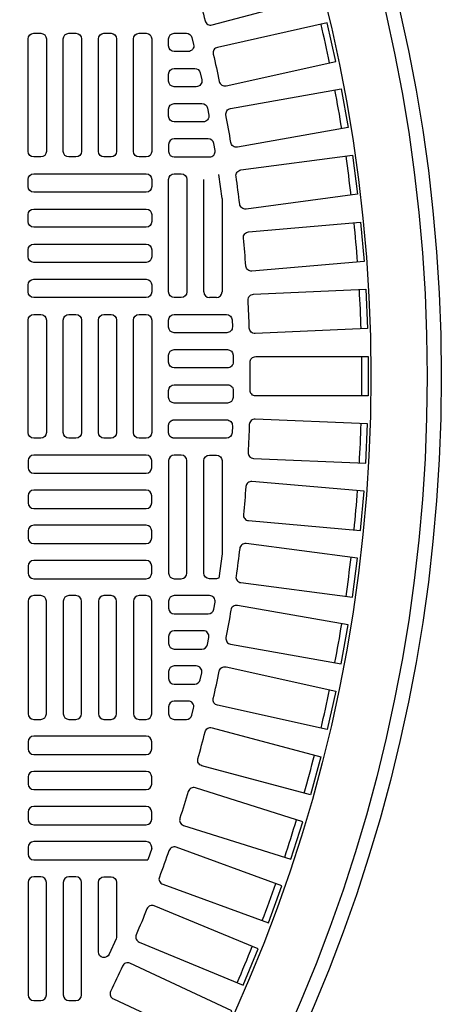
# Model space of a CAD drawing. Extents: x -169 to 7270, y -140 to 2984.
# Tile 697 of 718: x 6857 to 6863, y 1470 to 1484. Entities that reach past the tile are written whole.
import ezdxf

# ---------------------------------------------------------------- set-up
doc = ezdxf.new("R2010")
doc.units = 0
doc.header["$MEASUREMENT"] = 0
doc.layers.add('TANK-MANHOLE-COVER-40', color=2, linetype='CONTINUOUS')
doc.layers.add('TANK-MANHOLE-COVER-HATCH-40', color=252, linetype='CONTINUOUS')

msp = doc.modelspace()

# ---------------------------------------------------------------- linework, layer by layer
at = {"layer": 'TANK-MANHOLE-COVER-40', "color": 4, "linetype": 'Continuous'}
msp.add_circle((6840.19428, 1479.01916), 22.63902, dxfattribs=at)
at = {"layer": 'TANK-MANHOLE-COVER-40', "color": 1, "linetype": 'Continuous'}
msp.add_circle((6840.19428, 1479.01916), 22.44094, dxfattribs=at)
at = {"layer": 'TANK-MANHOLE-COVER-40', "color": 2, "linetype": 'Continuous'}
msp.add_circle((6840.19428, 1479.01916), 21.65354, dxfattribs=at)
at = {"layer": 'TANK-MANHOLE-COVER-HATCH-40', "linetype": 'Continuous'}
for p, q in [((6859.7612, 1481.50665), (6859.71495, 1481.84679)), ((6858.77695, 1472.40581), (6858.7211, 1472.2509))]:
    msp.add_line(p, q, dxfattribs=at)
for points in [[(6859.52458, 1483.99571, 0.41709369), (6859.62122, 1483.93928), (6861.14329, 1484.34712), (6861.00064, 1484.87952), (6859.47856, 1484.47168, 0.41709369), (6859.42309, 1484.3745, -0.00491171), (6859.52458, 1483.99571)], [(6859.72326, 1483.14779, 0.41709369), (6859.81734, 1483.08721), (6861.35576, 1483.42826), (6861.23646, 1483.96638), (6859.69804, 1483.62532, 0.41709369), (6859.63838, 1483.53065, -0.00491171), (6859.72326, 1483.14779)], [(6859.88476, 1482.29202, 0.00491171), (6859.81666, 1482.67822, -0.41709369), (6859.88039, 1482.7702), (6861.43223, 1483.04382), (6861.52794, 1482.50102), (6859.97611, 1482.22739, -0.41709369), (6859.88476, 1482.29202)], [(6860.00878, 1481.43002, 0.00491171), (6859.95759, 1481.81882, -0.41709369), (6860.02528, 1481.90793), (6861.58757, 1482.11361), (6861.65951, 1481.56714), (6860.09722, 1481.36146, -0.41709369), (6860.00878, 1481.43002)], [(6860.09508, 1480.56343, 0.00491171), (6860.0609, 1480.95409, -0.41709369), (6860.13241, 1481.04016), (6861.70218, 1481.1775), (6861.75022, 1480.62842), (6860.18045, 1480.49108, -0.41709369), (6860.09508, 1480.56343)], [(6860.15394, 1479.21524, -0.41709369), (6860.23268, 1479.29475), (6861.80845, 1479.29475), (6861.80845, 1478.74357), (6860.23268, 1478.74357, -0.41709369), (6860.15394, 1478.82308, 0.00491171), (6860.15394, 1479.21524)], [(6860.09508, 1477.47489, -0.00491171), (6860.0609, 1477.08423, 0.41709369), (6860.13241, 1476.99816), (6861.70218, 1476.86082), (6861.75022, 1477.4099), (6860.18045, 1477.54724, 0.41709369), (6860.09508, 1477.47489)], [(6860.00878, 1476.6083, -0.00491171), (6859.95759, 1476.2195, 0.41709369), (6860.02528, 1476.13039), (6861.58757, 1475.92471), (6861.65951, 1476.47118), (6860.09722, 1476.67686, 0.41709369), (6860.00878, 1476.6083)], [(6859.88476, 1475.7463, -0.00491171), (6859.81666, 1475.3601, 0.41709369), (6859.88039, 1475.26812), (6861.43223, 1474.99449), (6861.52794, 1475.5373), (6859.97611, 1475.81093, 0.41709369), (6859.88476, 1475.7463)], [(6859.72326, 1474.89053, -0.41709369), (6859.81734, 1474.95111), (6861.35576, 1474.61005), (6861.23646, 1474.07194), (6859.69804, 1474.413, -0.41709369), (6859.63838, 1474.50767, 0.00491171), (6859.72326, 1474.89053)], [(6859.52458, 1474.04261, -0.41709369), (6859.62122, 1474.09904), (6861.14329, 1473.6912), (6861.00064, 1473.1588), (6859.47856, 1473.56664, -0.41709369), (6859.42309, 1473.66382, 0.00491171), (6859.52458, 1474.04261)], [(6859.28911, 1473.20417, -0.00491171), (6859.17119, 1472.83017, 0.41709369), (6859.22237, 1472.73066), (6860.72521, 1472.25682), (6860.89095, 1472.78249), (6859.38811, 1473.25633, 0.41709369), (6859.28911, 1473.20417)], [(6859.01729, 1472.3768, -0.00491171), (6858.88317, 1472.0083, 0.41709369), (6858.92996, 1471.90665), (6860.4107, 1471.36771), (6860.59921, 1471.88565), (6859.11847, 1472.42459, 0.41709369), (6859.01729, 1472.3768)], [(6858.28483, 1471.17587, -0.10680341), (6858.2778, 1471.14337), (6858.17938, 1470.92624, -0.80700564), (6858.02892, 1470.95875), (6858.02892, 1471.93255, -0.41421356), (6858.10766, 1472.01129), (6858.10766, 1472.01129), (6858.20609, 1472.01129, -0.41421356), (6858.28483, 1471.93255), (6858.28483, 1471.93255), (6858.28483, 1471.15886)], [(6858.70964, 1471.56208, -0.00491171), (6858.55957, 1471.19977, 0.41709369), (6858.60188, 1471.09618), (6860.0577, 1470.49316), (6860.26863, 1471.00239), (6858.81281, 1471.60541, 0.41709369), (6858.70964, 1471.56208)], [(6858.36674, 1470.76155, -0.00491171), (6858.20101, 1470.40613, 0.41709369), (6858.23877, 1470.30079), (6859.6669, 1469.63485), (6859.89984, 1470.13438), (6858.47171, 1470.80033, 0.41709369), (6858.36674, 1470.76155)]]:
    msp.add_lwpolyline(points, format="xyb", dxfattribs=at)
at = {"layer": 'TANK-MANHOLE-COVER-HATCH-40', "linetype": 'Continuous', "flags": 128}
for points in [[(6857.12341, 1482.09003, -0.41421356), (6857.04467, 1482.16877), (6857.04467, 1483.74357, -0.41421356), (6857.12341, 1483.82231), (6857.22183, 1483.82231, -0.41421356), (6857.30058, 1483.74357), (6857.30058, 1482.16877, -0.41421356), (6857.22183, 1482.09003)], [(6857.61554, 1482.09003, -0.41421356), (6857.5368, 1482.16877), (6857.5368, 1483.74357, -0.41421356), (6857.61554, 1483.82231), (6857.71396, 1483.82231, -0.41421356), (6857.7927, 1483.74357), (6857.7927, 1482.16877, -0.41421356), (6857.71396, 1482.09003)], [(6858.10766, 1482.09003, -0.41421356), (6858.02892, 1482.16877), (6858.02892, 1483.74357, -0.41421356), (6858.10766, 1483.82231), (6858.20609, 1483.82231, -0.41421356), (6858.28483, 1483.74357), (6858.28483, 1482.16877, -0.41421356), (6858.20609, 1482.09003)], [(6858.59979, 1482.09003, -0.41421356), (6858.52105, 1482.16877), (6858.52105, 1483.74357, -0.41421356), (6858.59979, 1483.82231), (6858.69821, 1483.82231, -0.41421356), (6858.77695, 1483.74357), (6858.77695, 1482.16877, -0.41421356), (6858.69821, 1482.09003)], [(6858.77695, 1481.67664, -0.41421356), (6858.69821, 1481.5979), (6857.12341, 1481.5979, -0.41421356), (6857.04467, 1481.67664), (6857.04467, 1481.77506, -0.41421356), (6857.12341, 1481.85381), (6858.69821, 1481.85381, -0.41421356), (6858.77695, 1481.77506)], [(6858.77695, 1481.18451, -0.41421356), (6858.69821, 1481.10577), (6857.12341, 1481.10577, -0.41421356), (6857.04467, 1481.18451), (6857.04467, 1481.28294, -0.41421356), (6857.12341, 1481.36168), (6858.69821, 1481.36168, -0.41421356), (6858.77695, 1481.28294)], [(6858.77695, 1480.69239, -0.41421356), (6858.69821, 1480.61365), (6857.12341, 1480.61365, -0.41421356), (6857.04467, 1480.69239), (6857.04467, 1480.79081, -0.41421356), (6857.12341, 1480.86955), (6858.69821, 1480.86955, -0.41421356), (6858.77695, 1480.79081)], [(6858.77695, 1480.20026, -0.41421356), (6858.69821, 1480.12152), (6857.12341, 1480.12152, -0.41421356), (6857.04467, 1480.20026), (6857.04467, 1480.29869, -0.41421356), (6857.12341, 1480.37743), (6858.69821, 1480.37743, -0.41421356), (6858.77695, 1480.29869)], [(6857.12341, 1478.15302, -0.41421356), (6857.04467, 1478.23176), (6857.04467, 1479.80656, -0.41421356), (6857.12341, 1479.8853), (6857.22183, 1479.8853, -0.41421356), (6857.30058, 1479.80656), (6857.30058, 1478.23176, -0.41421356), (6857.22183, 1478.15302)], [(6857.61554, 1478.15302, -0.41421356), (6857.5368, 1478.23176), (6857.5368, 1479.80656, -0.41421356), (6857.61554, 1479.8853), (6857.71396, 1479.8853, -0.41421356), (6857.7927, 1479.80656), (6857.7927, 1478.23176, -0.41421356), (6857.71396, 1478.15302)], [(6858.10766, 1478.15302, -0.41421356), (6858.02892, 1478.23176), (6858.02892, 1479.80656, -0.41421356), (6858.10766, 1479.8853), (6858.20609, 1479.8853, -0.41421356), (6858.28483, 1479.80656), (6858.28483, 1478.23176, -0.41421356), (6858.20609, 1478.15302)], [(6858.59979, 1478.15302, -0.41421356), (6858.52105, 1478.23176), (6858.52105, 1479.80656, -0.41421356), (6858.59979, 1479.8853), (6858.69821, 1479.8853, -0.41421356), (6858.77695, 1479.80656), (6858.77695, 1478.23176, -0.41421356), (6858.69821, 1478.15302)], [(6858.77695, 1477.83806, 0.41421356), (6858.69821, 1477.9168), (6857.12341, 1477.9168, 0.41421356), (6857.04467, 1477.83806), (6857.04467, 1477.73963, 0.41421356), (6857.12341, 1477.66089), (6858.69821, 1477.66089, 0.41421356), (6858.77695, 1477.73963)], [(6858.77695, 1477.34593, 0.41421356), (6858.69821, 1477.42467), (6857.12341, 1477.42467, 0.41421356), (6857.04467, 1477.34593), (6857.04467, 1477.24751, 0.41421356), (6857.12341, 1477.16877), (6858.69821, 1477.16877, 0.41421356), (6858.77695, 1477.24751)], [(6858.77695, 1476.85381, 0.41421356), (6858.69821, 1476.93255), (6857.12341, 1476.93255, 0.41421356), (6857.04467, 1476.85381), (6857.04467, 1476.75538, 0.41421356), (6857.12341, 1476.67664), (6858.69821, 1476.67664, 0.41421356), (6858.77695, 1476.75538)], [(6858.77695, 1476.36168, 0.41421356), (6858.69821, 1476.44042), (6857.12341, 1476.44042, 0.41421356), (6857.04467, 1476.36168), (6857.04467, 1476.26325, 0.41421356), (6857.12341, 1476.18451), (6858.69821, 1476.18451, 0.41421356), (6858.77695, 1476.26325)], [(6857.12341, 1475.94829, 0.41421356), (6857.04467, 1475.86955), (6857.04467, 1474.29475, 0.41421356), (6857.12341, 1474.21601), (6857.22183, 1474.21601, 0.41421356), (6857.30058, 1474.29475), (6857.30058, 1475.86955, 0.41421356), (6857.22183, 1475.94829)], [(6857.61554, 1475.94829, 0.41421356), (6857.5368, 1475.86955), (6857.5368, 1474.29475, 0.41421356), (6857.61554, 1474.21601), (6857.71396, 1474.21601, 0.41421356), (6857.7927, 1474.29475), (6857.7927, 1475.86955, 0.41421356), (6857.71396, 1475.94829)], [(6858.10766, 1475.94829, 0.41421356), (6858.02892, 1475.86955), (6858.02892, 1474.29475, 0.41421356), (6858.10766, 1474.21601), (6858.20609, 1474.21601, 0.41421356), (6858.28483, 1474.29475), (6858.28483, 1475.86955, 0.41421356), (6858.20609, 1475.94829)], [(6858.59979, 1475.94829, 0.41421356), (6858.52105, 1475.86955), (6858.52105, 1474.29475, 0.41421356), (6858.59979, 1474.21601), (6858.69821, 1474.21601, 0.41421356), (6858.77695, 1474.29475), (6858.77695, 1475.86955, 0.41421356), (6858.69821, 1475.94829)], [(6858.77695, 1473.90105, 0.41421356), (6858.69821, 1473.97979), (6857.12341, 1473.97979, 0.41421356), (6857.04467, 1473.90105), (6857.04467, 1473.80262, 0.41421356), (6857.12341, 1473.72388), (6858.69821, 1473.72388, 0.41421356), (6858.77695, 1473.80262)], [(6858.77695, 1473.40892, 0.41421356), (6858.69821, 1473.48766), (6857.12341, 1473.48766, 0.41421356), (6857.04467, 1473.40892), (6857.04467, 1473.3105, 0.41421356), (6857.12341, 1473.23176), (6858.69821, 1473.23176, 0.41421356), (6858.77695, 1473.3105)], [(6858.77695, 1472.9168, 0.41421356), (6858.69821, 1472.99554), (6857.12341, 1472.99554, 0.41421356), (6857.04467, 1472.9168), (6857.04467, 1472.81837, 0.41421356), (6857.12341, 1472.73963), (6858.69821, 1472.73963, 0.41421356), (6858.77695, 1472.81837)]]:
    msp.add_lwpolyline(points, format="xyb", close=True, dxfattribs=at)
at = {"layer": 'TANK-MANHOLE-COVER-HATCH-40', "linetype": 'Continuous'}
for points in [[(6859.09191, 1483.82231), (6859.2631, 1483.82231, -0.34573684), (6859.33959, 1483.76223), (6859.36361, 1483.66381, -0.48617467), (6859.28711, 1483.5664), (6859.09191, 1483.5664), (6859.09191, 1483.5664, -0.41421356), (6859.01317, 1483.64514), (6859.01317, 1483.74357), (6859.01317, 1483.74357, -0.41421356)], [(6859.09191, 1483.33018), (6859.37832, 1483.33018, -0.35291937), (6859.45527, 1483.26814), (6859.47663, 1483.16972, -0.47828469), (6859.39968, 1483.07428), (6859.09191, 1483.07428), (6859.09191, 1483.07428, -0.41421356), (6859.01317, 1483.15302), (6859.01317, 1483.25144), (6859.01317, 1483.25144, -0.41421356)], [(6859.09191, 1482.83806), (6859.4803, 1482.83806, -0.36009445), (6859.55765, 1482.77405), (6859.5764, 1482.67563, -0.47048611), (6859.49905, 1482.58215), (6859.09191, 1482.58215, -0.41421356), (6859.01317, 1482.66089), (6859.01317, 1482.75932), (6859.01317, 1482.75932, -0.41421356)], [(6859.01317, 1482.26719), (6859.01317, 1482.26719), (6859.01317, 1482.16877, 0.41421356), (6859.09191, 1482.09003), (6859.58543, 1482.09003, 0.46277143), (6859.66313, 1482.18154), (6859.64695, 1482.27996, 0.36726762), (6859.56925, 1482.34593), (6859.09191, 1482.34593, 0.41421356)], [(6859.09191, 1480.12152, -0.41421356), (6859.01317, 1480.20026), (6859.01317, 1481.77506, -0.41421356), (6859.09191, 1481.85381), (6859.19034, 1481.85381, -0.41421356), (6859.26908, 1481.77506), (6859.26908, 1480.20026, -0.41421356), (6859.19034, 1480.12152)], [(6861.77586, 1480.23728), (6861.7999, 1479.68663), (6860.22563, 1479.61789, -0.41709369), (6860.1435, 1479.6939, 0.00491171), (6860.12639, 1480.08568, -0.41709369), (6860.20159, 1480.16855)], [(6859.8275, 1479.6294), (6859.09191, 1479.6294, -0.41421356), (6859.01317, 1479.70814), (6859.01317, 1479.80656, -0.41421356), (6859.09191, 1479.8853), (6859.82381, 1479.8853, -0.40329122), (6859.9025, 1479.80951), (6859.90618, 1479.71108, -0.20378141), (6859.88421, 1479.65351, -0.20378141)], [(6859.8386, 1479.13727), (6859.09191, 1479.13727, -0.41421356), (6859.01317, 1479.21601), (6859.01317, 1479.31443, -0.41421356), (6859.09191, 1479.39318), (6859.83737, 1479.39318, -0.41056424), (6859.91611, 1479.31542), (6859.91734, 1479.21699, -0.20053403), (6859.89463, 1479.16068, -0.20053403)], [(6859.83974, 1478.90105, -0.41977873), (6859.91847, 1478.82082), (6859.9166, 1478.72239, -0.40867021), (6859.83788, 1478.64514), (6859.09191, 1478.64514), (6859.09191, 1478.64514, -0.41421356), (6859.01317, 1478.72388), (6859.01317, 1478.82231), (6859.01317, 1478.82231, -0.41421356), (6859.09191, 1478.90105)], [(6859.08036, 1478.15387), (6859.07655, 1478.15453), (6859.07278, 1478.15538), (6859.06906, 1478.15641), (6859.06539, 1478.15762), (6859.06178, 1478.15901), (6859.05825, 1478.16058), (6859.0548, 1478.16232), (6859.05143, 1478.16422), (6859.04817, 1478.16629), (6859.04501, 1478.16851), (6859.04196, 1478.17089), (6859.03903, 1478.17342), (6859.03624, 1478.17608), (6859.03357, 1478.17888), (6859.03105, 1478.18181), (6859.02867, 1478.18485), (6859.02644, 1478.18801), (6859.02438, 1478.19128), (6859.02247, 1478.19464), (6859.02073, 1478.19809), (6859.01917, 1478.20163), (6859.01778, 1478.20523), (6859.01656, 1478.2089), (6859.01553, 1478.21263), (6859.01469, 1478.2164), (6859.01403, 1478.2202), (6859.01355, 1478.22404), (6859.01327, 1478.22789), (6859.01317, 1478.23176), (6859.01317, 1478.33018), (6859.01327, 1478.33405), (6859.01355, 1478.3379), (6859.01403, 1478.34174), (6859.01469, 1478.34554), (6859.01553, 1478.34932), (6859.01656, 1478.35304), (6859.01778, 1478.35671), (6859.01917, 1478.36032), (6859.02073, 1478.36385), (6859.02247, 1478.3673), (6859.02438, 1478.37066), (6859.02644, 1478.37393), (6859.02867, 1478.37709), (6859.03105, 1478.38014), (6859.03357, 1478.38306), (6859.03624, 1478.38586), (6859.03903, 1478.38853), (6859.04196, 1478.39105), (6859.04501, 1478.39343), (6859.04817, 1478.39565), (6859.05143, 1478.39772), (6859.0548, 1478.39963), (6859.05825, 1478.40136), (6859.06178, 1478.40293), (6859.06539, 1478.40432), (6859.06906, 1478.40553), (6859.07278, 1478.40656), (6859.07655, 1478.40741), (6859.08036, 1478.40807), (6859.0842, 1478.40854), (6859.08805, 1478.40883), (6859.09191, 1478.40892), (6859.8275, 1478.40892, -0.42522092), (6859.90618, 1478.32724), (6859.9025, 1478.22881, -0.40329122), (6859.82381, 1478.15302), (6859.09191, 1478.15302), (6859.08805, 1478.15311), (6859.0842, 1478.1534)], [(6861.77586, 1477.80103), (6861.7999, 1478.35169), (6860.22563, 1478.42042, 0.41709369), (6860.1435, 1478.34442, -0.00491171), (6860.12639, 1477.95264, 0.41709369), (6860.20159, 1477.86977)], [(6859.09191, 1477.9168, 0.41421356), (6859.01317, 1477.83806), (6859.01317, 1476.26325, 0.41421356), (6859.09191, 1476.18451), (6859.19034, 1476.18451, 0.41421356), (6859.26908, 1476.26325), (6859.26908, 1477.83806, 0.41421356), (6859.19034, 1477.9168)], [(6859.71495, 1476.19153, -0.10672862), (6859.68246, 1476.18451), (6859.68246, 1476.18451), (6859.58404, 1476.18451, -0.41421356), (6859.5053, 1476.26325), (6859.5053, 1476.26325), (6859.5053, 1477.83806, -0.41421356), (6859.58404, 1477.9168), (6859.58404, 1477.9168), (6859.68246, 1477.9168, -0.41421356), (6859.7612, 1477.83806), (6859.7612, 1477.83806), (6859.7612, 1476.53167)], [(6859.58543, 1475.94829), (6859.09191, 1475.94829, 0.41421356), (6859.01317, 1475.86955), (6859.01317, 1475.77113), (6859.01317, 1475.77113, 0.41421356), (6859.09191, 1475.69239), (6859.56925, 1475.69239, 0.36726762), (6859.64695, 1475.75836), (6859.66313, 1475.85678, 0.46277143)], [(6859.09191, 1475.45617, 0.41421356), (6859.01317, 1475.37743), (6859.01317, 1475.279), (6859.01317, 1475.279, 0.41421356), (6859.09191, 1475.20026), (6859.4803, 1475.20026, 0.36009445), (6859.55765, 1475.26427), (6859.5764, 1475.36269, 0.47048611), (6859.49905, 1475.45617)], [(6859.39968, 1474.96404), (6859.09191, 1474.96404), (6859.09191, 1474.96404, 0.41421356), (6859.01317, 1474.8853), (6859.01317, 1474.78688), (6859.01317, 1474.78688, 0.41421356), (6859.09191, 1474.70814), (6859.37832, 1474.70814, 0.35291937), (6859.45527, 1474.77018), (6859.47663, 1474.8686, 0.47828469)], [(6859.28711, 1474.47192), (6859.09191, 1474.47192), (6859.09191, 1474.47192, 0.41421356), (6859.01317, 1474.39318), (6859.01317, 1474.29475), (6859.01317, 1474.29475, 0.41421356), (6859.09191, 1474.21601), (6859.2631, 1474.21601, 0.34573684), (6859.33959, 1474.27609), (6859.36361, 1474.37451, 0.48617467)], [(6857.12341, 1472.01129, 0.41421356), (6857.04467, 1471.93255), (6857.04467, 1470.35774, 0.41421356), (6857.12341, 1470.279), (6857.22183, 1470.279, 0.41421356), (6857.30058, 1470.35774), (6857.30058, 1471.93255, 0.41421356), (6857.22183, 1472.01129)], [(6857.61554, 1472.01129, 0.41421356), (6857.5368, 1471.93255), (6857.5368, 1470.35774, 0.41421356), (6857.61554, 1470.279), (6857.71396, 1470.279, 0.41421356), (6857.7927, 1470.35774), (6857.7927, 1471.93255, 0.41421356), (6857.71396, 1472.01129)]]:
    msp.add_lwpolyline(points, format="xyb", close=True, dxfattribs=at)
for points in [[(6859.5053, 1480.20026), (6859.5053, 1481.77506), (6859.5053, 1481.77506)], [(6859.7612, 1481.50665), (6859.7612, 1480.20026), (6859.7612, 1480.20026)], [(6859.68246, 1480.12152), (6859.58404, 1480.12152), (6859.58404, 1480.12152)]]:
    msp.add_lwpolyline(points, dxfattribs=at)
at = {"layer": 'TANK-MANHOLE-COVER-HATCH-40', "linetype": 'Continuous', "flags": 128}
msp.add_lwpolyline([(6858.77695, 1472.40581), (6858.77695, 1472.42467, 0.41421356), (6858.69821, 1472.50341), (6857.12341, 1472.50341, 0.41421356), (6857.04467, 1472.42467), (6857.04467, 1472.32625, 0.41421356), (6857.12341, 1472.24751), (6858.69821, 1472.24751, 0.07385003), (6858.7211, 1472.2509, 0.07385003)], format="xyb", dxfattribs=at)
at = {"layer": 'TANK-MANHOLE-COVER-HATCH-40', "linetype": 'Continuous'}
for centre, radius, start, end in [((6840.19428, 1479.01916), 21.52559, 11.766426, 13.233574), ((6840.19428, 1479.01916), 21.52559, 9.266426, 10.733574), ((6840.19428, 1479.01916), 21.52559, 6.766426, 8.233574), ((6840.19428, 1479.01916), 21.52559, 4.266426, 5.733574), ((6859.58404, 1480.20026), 0.07874, 180, 270), ((6859.68246, 1480.20026), 0.07874, 270, 0), ((6840.19428, 1479.01916), 21.52559, 1.766426, 3.233574), ((6840.19428, 1479.01916), 21.52559, 359.266426, 0.733574), ((6840.19428, 1479.01916), 21.52559, 356.766426, 358.233574), ((6840.19428, 1479.01916), 21.52559, 354.266426, 355.733574), ((6840.19428, 1479.01916), 21.52559, 351.766426, 353.233574), ((6840.19428, 1479.01916), 21.52559, 349.266426, 350.733574), ((6840.19428, 1479.01916), 21.52559, 346.766426, 348.233574), ((6840.19428, 1479.01916), 21.52559, 344.266426, 345.733574), ((6840.19428, 1479.01916), 21.52559, 341.766426, 343.233574), ((6840.19428, 1479.01916), 21.52559, 339.266426, 340.733574), ((6840.19428, 1479.01916), 21.52559, 336.766426, 338.233574)]:
    msp.add_arc(centre, radius, start, end, dxfattribs=at)

doc.saveas('drawing.dxf')
